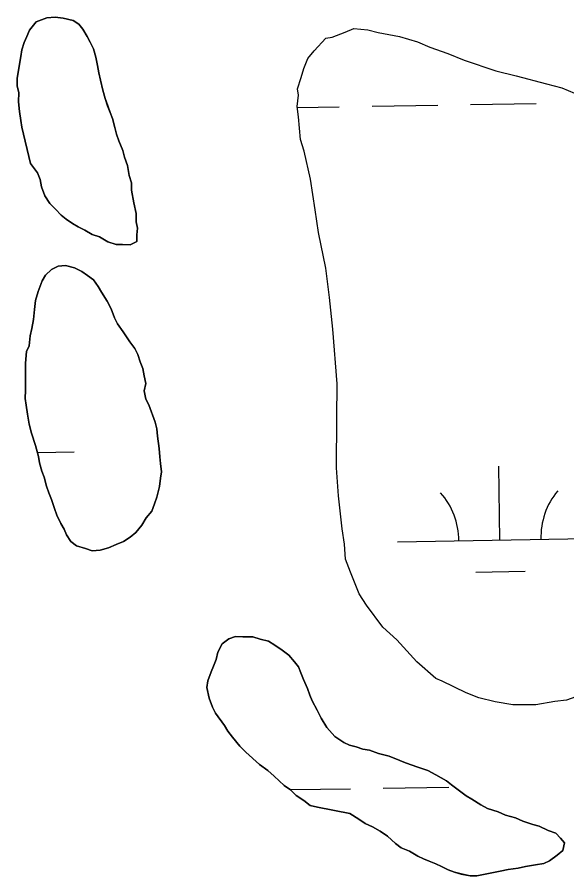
# Model space of a CAD drawing. Extents: x 3855477 to 3893699, y 299188 to 325115.
# Drawn here: x 3881534 to 3881801.9, y 322376.8 to 322795.6 of the extents above; entities that cross this region are included whole.
import ezdxf

# ---------------------------------------------------------------- set-up
doc = ezdxf.new("R2010")
doc.units = 0
doc.layers.add('V-TOPO-SHOR', color=7, linetype='Continuous')
doc.layers.add('V-WETL-SWMP', color=7, linetype='Continuous')

msp = doc.modelspace()

# ---------------------------------------------------------------- linework, layer by layer
at = {"layer": 'V-TOPO-SHOR'}
for points in [[(3881540.4, 322724.13), (3881543.96, 322719.67), (3881545.13, 322716.44), (3881545.9, 322712.81), (3881547.46, 322708.38), (3881549.83, 322704.73), (3881552.61, 322701.89), (3881555.39, 322699.04), (3881557.78, 322697), (3881560.98, 322694.96), (3881563.77, 322693.32), (3881566.97, 322691.68), (3881570.57, 322689.63), (3881574.17, 322688.38), (3881578.17, 322685.92), (3881582.17, 322684.67), (3881585.39, 322684.64), (3881589.01, 322684.6), (3881592.24, 322686.17), (3881592.27, 322689.39), (3881592.71, 322692.6), (3881591.95, 322695.82), (3881591.99, 322699.84), (3881590.84, 322705.08), (3881589.7, 322711.12), (3881589.74, 322714.74), (3881588.58, 322718.38), (3881587.82, 322723.21), (3881586.26, 322727.24), (3881585.49, 322730.47), (3881583.54, 322735.32), (3881582.37, 322738.54), (3881581.6, 322741.77), (3881580.44, 322746.21), (3881579.27, 322749.03), (3881578.09, 322752.26), (3881576.93, 322755.89), (3881575.77, 322759.92), (3881574.62, 322764.76), (3881573.85, 322768.39), (3881573.09, 322772.02), (3881572.33, 322776.04), (3881571.17, 322780.08), (3881569.6, 322783.31), (3881568.02, 322786.14), (3881566.05, 322789.78), (3881564.06, 322792.22), (3881561.27, 322793.86), (3881556.46, 322795.11), (3881552.44, 322795.56), (3881548.42, 322795.21), (3881543.17, 322793.25), (3881539.91, 322789.27), (3881538.67, 322786.07), (3881537.43, 322783.27), (3881536.18, 322779.66), (3881535.75, 322776.45), (3881534.89, 322771.64), (3881534.02, 322765.61), (3881533.98, 322761.99), (3881534.75, 322758.77), (3881534.7, 322754.35), (3881535.05, 322749.52), (3881535.8, 322745.09), (3881536.17, 322741.87), (3881540.4, 322724.13)], [(3881808.55, 322464.84), (3881801.71, 322462.44), (3881796.12, 322461.88), (3881786.81, 322460.13), (3881775.67, 322460.25), (3881767.01, 322461.59), (3881758.97, 322463.53), (3881752.81, 322466.08), (3881741.1, 322471.78), (3881738.02, 322473.06), (3881728.81, 322481.21), (3881719.02, 322491.85), (3881712.27, 322498.12), (3881704.34, 322508.74), (3881700.69, 322514.35), (3881696.47, 322524.93), (3881694.06, 322531.16), (3881693.52, 322538.59), (3881692.36, 322546.04), (3881690.68, 322562.17), (3881689.6, 322575.8), (3881689.86, 322599.96), (3881690.05, 322616.69), (3881687.87, 322643.35), (3881686.18, 322658.85), (3881684.48, 322673.12), (3881680.95, 322690.51), (3881679.22, 322701.67), (3881676.9, 322716.57), (3881673.96, 322730.23), (3881672.16, 322735.83), (3881671.05, 322746.99), (3881670.48, 322751.95), (3881671.16, 322757.52), (3881670.58, 322760.62), (3881672.5, 322766.17), (3881673.79, 322770.5), (3881675.7, 322775.43), (3881678.83, 322779.11), (3881684.48, 322785.25), (3881687.58, 322785.83), (3881693.8, 322788.24), (3881698.16, 322790.05), (3881704.97, 322789.36), (3881709.91, 322788.06), (3881720.42, 322786.09), (3881729.06, 322783.52), (3881735.23, 322780.97), (3881743.87, 322777.78), (3881751.88, 322774.59), (3881767.31, 322769.46), (3881777.2, 322766.88), (3881792.02, 322762.99), (3881799.43, 322761.05), (3881805.6, 322758.51)], [(3881598.19, 322606.5), (3881596.62, 322609.33), (3881595.86, 322613.36), (3881596.7, 322616.97), (3881595.94, 322620.6), (3881595.17, 322624.22), (3881594, 322627.45), (3881592.84, 322631.09), (3881591.26, 322633.91), (3881588.88, 322637.16), (3881585.72, 322642.02), (3881582.95, 322646.07), (3881581.37, 322648.9), (3881579.81, 322653.34), (3881577.85, 322656.98), (3881575.08, 322661.43), (3881573.5, 322664.26), (3881571.13, 322667.51), (3881568.33, 322669.55), (3881565.54, 322671.59), (3881561.94, 322673.24), (3881557.53, 322674.49), (3881553.91, 322674.13), (3881550.68, 322672.56), (3881547.83, 322669.78), (3881546.2, 322666.98), (3881544.13, 322661.78), (3881542.87, 322657.37), (3881542.42, 322652.95), (3881541.96, 322648.13), (3881541.11, 322643.72), (3881540.27, 322640.11), (3881539.81, 322635.29), (3881538.58, 322632.49), (3881538.11, 322626.87), (3881538.07, 322622.85), (3881538.03, 322619.23), (3881537.97, 322613.6), (3881537.92, 322609.58), (3881538.29, 322606.36), (3881539.04, 322601.93), (3881539.79, 322597.1), (3881540.95, 322592.66), (3881542.89, 322586.61), (3881544.44, 322581.37), (3881544.81, 322578.14), (3881545.97, 322574.11), (3881547.15, 322571.28), (3881548.3, 322566.85), (3881549.47, 322563.62), (3881550.65, 322560.39), (3881552.2, 322555.95), (3881553.38, 322552.72), (3881555.34, 322548.68), (3881556.92, 322545.85), (3881558.09, 322543.02), (3881560.07, 322539.78), (3881562.86, 322537.74), (3881567.27, 322536.49), (3881570.47, 322535.24), (3881574.49, 322535.6), (3881578.53, 322536.76), (3881582.16, 322538.33), (3881585.8, 322539.9), (3881589.04, 322541.87), (3881591.88, 322544.26), (3881594.73, 322547.84), (3881596.78, 322551.44), (3881599.63, 322554.62), (3881600.87, 322558.23), (3881602.12, 322561.43), (3881603.38, 322566.64), (3881603.83, 322570.66), (3881604.27, 322573.87), (3881603.91, 322577.89), (3881603.54, 322581.11), (3881603.18, 322585.14), (3881602.45, 322591.18), (3881602.08, 322594.8), (3881601.32, 322598.02), (3881598.19, 322606.5)], [(3881696.1, 322407.21), (3881700.49, 322404.35), (3881703.68, 322402.3), (3881707.28, 322400.66), (3881710.87, 322398.61), (3881714.47, 322396.16), (3881718.45, 322392.49), (3881721.24, 322390.45), (3881725.24, 322388.8), (3881729.23, 322386.34), (3881732.03, 322385.11), (3881734.83, 322383.87), (3881738.04, 322382.63), (3881740.84, 322381.39), (3881744.04, 322379.75), (3881747.24, 322378.51), (3881750.45, 322377.66), (3881754.86, 322376.81), (3881758.07, 322376.78), (3881762.1, 322377.54), (3881765.33, 322378.3), (3881769.36, 322379.06), (3881773.39, 322379.82), (3881778.22, 322380.58), (3881781.85, 322381.34), (3881786.68, 322382.09), (3881790.71, 322382.85), (3881793.53, 322384.02), (3881797.18, 322386.8), (3881800.02, 322389.18), (3881800.87, 322392.79), (3881798.89, 322395.22), (3881796.5, 322397.66), (3881792.9, 322398.91), (3881788.49, 322400.97), (3881785.29, 322401.8), (3881780.48, 322403.47), (3881776.88, 322405.11), (3881772.07, 322406.37), (3881768.47, 322408.02), (3881763.26, 322409.69), (3881760.06, 322411.33), (3881755.67, 322414.19), (3881752.88, 322415.83), (3881748.89, 322418.69), (3881745.7, 322421.14), (3881743.31, 322423.18), (3881738.12, 322426.05), (3881734.12, 322428.1), (3881729.31, 322429.76), (3881723.3, 322431.84), (3881720.5, 322433.08), (3881715.3, 322435.14), (3881710.09, 322436.41), (3881705.68, 322438.07), (3881702.47, 322438.5), (3881699.27, 322439.74), (3881696.06, 322440.58), (3881693.26, 322441.82), (3881688.87, 322444.68), (3881684.9, 322449.15), (3881682.14, 322453.6), (3881680.17, 322457.64), (3881677.81, 322462.09), (3881676.63, 322464.92), (3881675.46, 322468.15), (3881673.5, 322472.59), (3881672.33, 322475.82), (3881671.16, 322478.65), (3881669.17, 322481.08), (3881666.39, 322484.33), (3881663.21, 322486.78), (3881659.61, 322489.23), (3881656.42, 322491.28), (3881652.41, 322492.13), (3881648.8, 322493.37), (3881643.98, 322493.42), (3881640.36, 322493.46), (3881637.13, 322492.29), (3881633.89, 322489.92), (3881631.84, 322485.92), (3881630.99, 322482.31), (3881629.75, 322479.11), (3881628.51, 322476.31), (3881626.85, 322471.9), (3881626.42, 322468.69), (3881627.57, 322463.45), (3881629.13, 322459.01), (3881630.7, 322456.18), (3881635.06, 322450.1), (3881636.63, 322447.27), (3881639.02, 322444.43), (3881642.58, 322439.97), (3881645.37, 322437.12), (3881652.13, 322431.02), (3881656.12, 322428.16), (3881659.31, 322425.31), (3881664.08, 322420.84), (3881667.28, 322418.79), (3881670.06, 322415.94), (3881673.65, 322413.49)], [(3881673.65, 322413.49), (3881676.84, 322411.05), (3881680.45, 322410.2), (3881696.1, 322407.21)]]:
    msp.add_lwpolyline(points, dxfattribs=at)
at = {"layer": 'V-WETL-SWMP'}
for p, q in [((3881670.52, 322751.57), (3881691.01, 322751.91)), ((3881707.01, 322752.17), (3881739.01, 322752.69)), ((3881755.01, 322752.95), (3881787, 322753.47)), ((3881543.87, 322583.31), (3881561.74, 322583.6)), ((3881769.31, 322540.55), (3881768.73, 322576.54)), ((3881719.32, 322539.74), (3881819.31, 322541.36)), ((3881757.56, 322524.93), (3881781.56, 322525.32)), ((3881667.26, 322418.8), (3881696.43, 322419.28)), ((3881712.43, 322419.54), (3881744.43, 322420.06))]:
    msp.add_line(p, q, dxfattribs=at)
for points in [[(3881543.96, 322719.67), (3881540.4, 322724.13), (3881536.17, 322741.87), (3881535.8, 322745.09), (3881535.05, 322749.52), (3881534.7, 322754.35), (3881534.75, 322758.77), (3881533.98, 322761.99), (3881534.02, 322765.61), (3881534.89, 322771.63), (3881535.75, 322776.45), (3881536.18, 322779.66), (3881537.43, 322783.27), (3881538.67, 322786.07), (3881539.91, 322789.27), (3881543.17, 322793.25), (3881548.42, 322795.21), (3881552.44, 322795.56), (3881556.46, 322795.12), (3881561.27, 322793.86), (3881564.06, 322792.22), (3881566.05, 322789.78), (3881568.02, 322786.14), (3881569.59, 322783.31), (3881571.17, 322780.08), (3881572.33, 322776.04), (3881573.09, 322772.02), (3881573.85, 322768.39), (3881574.62, 322764.76), (3881575.77, 322759.92), (3881576.93, 322755.89), (3881578.1, 322752.26), (3881579.27, 322749.03), (3881580.44, 322746.2), (3881581.6, 322741.77), (3881582.37, 322738.54), (3881583.54, 322735.32), (3881585.49, 322730.47), (3881586.26, 322727.24), (3881587.83, 322723.21), (3881588.58, 322718.37), (3881589.74, 322714.74), (3881589.7, 322711.12), (3881590.84, 322705.08), (3881591.99, 322699.84), (3881591.94, 322695.82), (3881592.71, 322692.6), (3881592.27, 322689.39), (3881592.24, 322686.17), (3881589.01, 322684.6), (3881585.39, 322684.64), (3881582.17, 322684.67), (3881578.17, 322685.92), (3881574.17, 322688.38), (3881570.57, 322689.63), (3881566.97, 322691.68), (3881563.77, 322693.32), (3881560.98, 322694.96), (3881557.78, 322697), (3881555.4, 322699.04), (3881552.61, 322701.89), (3881549.83, 322704.73), (3881547.46, 322708.38), (3881545.9, 322712.82), (3881545.13, 322716.44)], [(3881598.19, 322606.5), (3881601.32, 322598.02), (3881602.08, 322594.8), (3881602.45, 322591.18), (3881603.18, 322585.14), (3881603.54, 322581.11), (3881603.91, 322577.89), (3881604.27, 322573.87), (3881603.83, 322570.66), (3881603.38, 322566.64), (3881602.12, 322561.43), (3881600.88, 322558.23), (3881599.63, 322554.62), (3881596.78, 322551.44), (3881594.73, 322547.84), (3881591.88, 322544.26), (3881589.04, 322541.87), (3881585.8, 322539.9), (3881582.16, 322538.33), (3881578.53, 322536.76), (3881574.49, 322535.6), (3881570.47, 322535.24), (3881567.27, 322536.49), (3881562.86, 322537.74), (3881560.07, 322539.78), (3881558.09, 322543.02), (3881556.92, 322545.85), (3881555.34, 322548.68), (3881553.37, 322552.72), (3881552.2, 322555.95), (3881550.65, 322560.39), (3881549.47, 322563.62), (3881548.3, 322566.85), (3881547.15, 322571.28), (3881545.97, 322574.11), (3881544.81, 322578.15), (3881544.44, 322581.36), (3881542.89, 322586.61), (3881540.95, 322592.66), (3881539.79, 322597.1), (3881539.04, 322601.93), (3881538.29, 322606.36), (3881537.92, 322609.58), (3881537.97, 322613.6), (3881538.03, 322619.23), (3881538.07, 322622.85), (3881538.11, 322626.86), (3881538.58, 322632.49), (3881539.81, 322635.29), (3881540.27, 322640.11), (3881541.11, 322643.72), (3881541.97, 322648.13), (3881542.42, 322652.95), (3881542.87, 322657.37), (3881544.13, 322661.78), (3881546.2, 322666.98), (3881547.83, 322669.78), (3881550.68, 322672.56), (3881553.91, 322674.13), (3881557.54, 322674.49), (3881561.94, 322673.24), (3881565.54, 322671.59), (3881568.34, 322669.55), (3881571.13, 322667.51), (3881573.5, 322664.27), (3881575.08, 322661.43), (3881577.85, 322656.98), (3881579.81, 322653.34), (3881581.37, 322648.9), (3881582.95, 322646.07), (3881585.72, 322642.02), (3881588.88, 322637.16), (3881591.26, 322633.92), (3881592.84, 322631.08), (3881594, 322627.45), (3881595.17, 322624.22), (3881595.94, 322620.6), (3881596.7, 322616.97), (3881595.86, 322613.36), (3881596.62, 322609.33)]]:
    msp.add_lwpolyline(points, close=True, dxfattribs=at)
for points in [[(3881808.55, 322464.84), (3881801.71, 322462.44), (3881796.12, 322461.88), (3881786.81, 322460.13), (3881775.66, 322460.25), (3881767.01, 322461.59), (3881758.97, 322463.53), (3881752.81, 322466.08), (3881741.1, 322471.78), (3881738.02, 322473.06), (3881728.81, 322481.21), (3881719.02, 322491.85), (3881712.28, 322498.12), (3881704.34, 322508.74), (3881700.69, 322514.35), (3881696.47, 322524.93), (3881694.06, 322531.16), (3881693.52, 322538.59), (3881692.36, 322546.04), (3881690.68, 322562.17), (3881689.6, 322575.81), (3881689.86, 322599.96), (3881690.05, 322616.69), (3881687.86, 322643.35), (3881686.18, 322658.85), (3881684.48, 322673.12), (3881680.95, 322690.51), (3881679.22, 322701.67), (3881676.9, 322716.57), (3881673.96, 322730.23), (3881672.16, 322735.83), (3881671.05, 322746.99), (3881670.48, 322751.95), (3881671.16, 322757.52), (3881670.58, 322760.62), (3881672.5, 322766.17), (3881673.78, 322770.5), (3881675.7, 322775.43), (3881678.83, 322779.11), (3881684.48, 322785.25), (3881687.58, 322785.83), (3881693.8, 322788.24), (3881698.16, 322790.05), (3881704.97, 322789.36), (3881709.91, 322788.06), (3881720.42, 322786.09), (3881729.06, 322783.52), (3881735.23, 322780.97), (3881743.87, 322777.78), (3881751.88, 322774.59), (3881767.31, 322769.46), (3881777.2, 322766.88), (3881792.02, 322762.99), (3881799.43, 322761.05), (3881805.6, 322758.51)], [(3881696.1, 322407.21), (3881680.45, 322410.2), (3881676.84, 322411.04), (3881673.65, 322413.49), (3881670.06, 322415.94), (3881667.28, 322418.79), (3881664.08, 322420.84), (3881659.31, 322425.31), (3881656.12, 322428.16), (3881652.13, 322431.02), (3881645.37, 322437.12), (3881642.58, 322439.97), (3881639.02, 322444.43), (3881636.64, 322447.27), (3881635.06, 322450.1), (3881630.7, 322456.18), (3881629.13, 322459.01), (3881627.57, 322463.45), (3881626.42, 322468.69), (3881626.86, 322471.9), (3881628.51, 322476.31), (3881629.75, 322479.11), (3881630.99, 322482.31), (3881631.84, 322485.92), (3881633.89, 322489.92), (3881637.13, 322492.29), (3881640.36, 322493.46), (3881643.98, 322493.42), (3881648.8, 322493.37), (3881652.41, 322492.12), (3881656.42, 322491.28), (3881659.61, 322489.23), (3881663.2, 322486.78), (3881666.39, 322484.33), (3881669.17, 322481.08), (3881671.16, 322478.65), (3881672.33, 322475.82), (3881673.5, 322472.59), (3881675.46, 322468.15), (3881676.63, 322464.92), (3881677.81, 322462.09), (3881680.17, 322457.64), (3881682.14, 322453.6), (3881684.9, 322449.15), (3881688.87, 322444.68), (3881693.26, 322441.82), (3881696.06, 322440.58), (3881699.27, 322439.74), (3881702.47, 322438.5), (3881705.68, 322438.06), (3881710.09, 322436.41), (3881715.3, 322435.14), (3881720.5, 322433.08), (3881723.3, 322431.84), (3881729.31, 322429.76), (3881734.12, 322428.1), (3881738.12, 322426.05), (3881743.31, 322423.17), (3881745.7, 322421.14), (3881748.89, 322418.69), (3881752.88, 322415.83), (3881755.67, 322414.19), (3881760.06, 322411.33), (3881763.26, 322409.69), (3881768.47, 322408.02), (3881772.07, 322406.37), (3881776.88, 322405.11), (3881780.48, 322403.47), (3881785.29, 322401.8), (3881788.49, 322400.97), (3881792.89, 322398.91), (3881796.5, 322397.66), (3881798.88, 322395.22), (3881800.87, 322392.79), (3881800.02, 322389.18), (3881797.18, 322386.8), (3881793.53, 322384.02), (3881790.71, 322382.85), (3881786.68, 322382.09), (3881781.85, 322381.34), (3881778.22, 322380.58), (3881773.39, 322379.82), (3881769.36, 322379.07), (3881765.33, 322378.3), (3881762.1, 322377.54), (3881758.07, 322376.78), (3881754.86, 322376.81), (3881750.45, 322377.67), (3881747.24, 322378.51), (3881744.04, 322379.75), (3881740.84, 322381.39), (3881738.04, 322382.63), (3881734.83, 322383.87), (3881732.03, 322385.11), (3881729.23, 322386.34), (3881725.24, 322388.8), (3881721.24, 322390.45), (3881718.45, 322392.49), (3881714.47, 322396.16), (3881710.88, 322398.61), (3881707.28, 322400.66)], [(3881707.28, 322400.66), (3881703.68, 322402.3), (3881700.49, 322404.35), (3881696.1, 322407.21)]]:
    msp.add_lwpolyline(points, dxfattribs=at)
for centre, start, end in [((3881714.07, 322540.12), 0.1615, 41.7052), ((3881824.54, 322541.92), 140.1615, 181.7052)]:
    msp.add_arc(centre, 35.25, start, end, dxfattribs=at)

doc.saveas('drawing.dxf')
